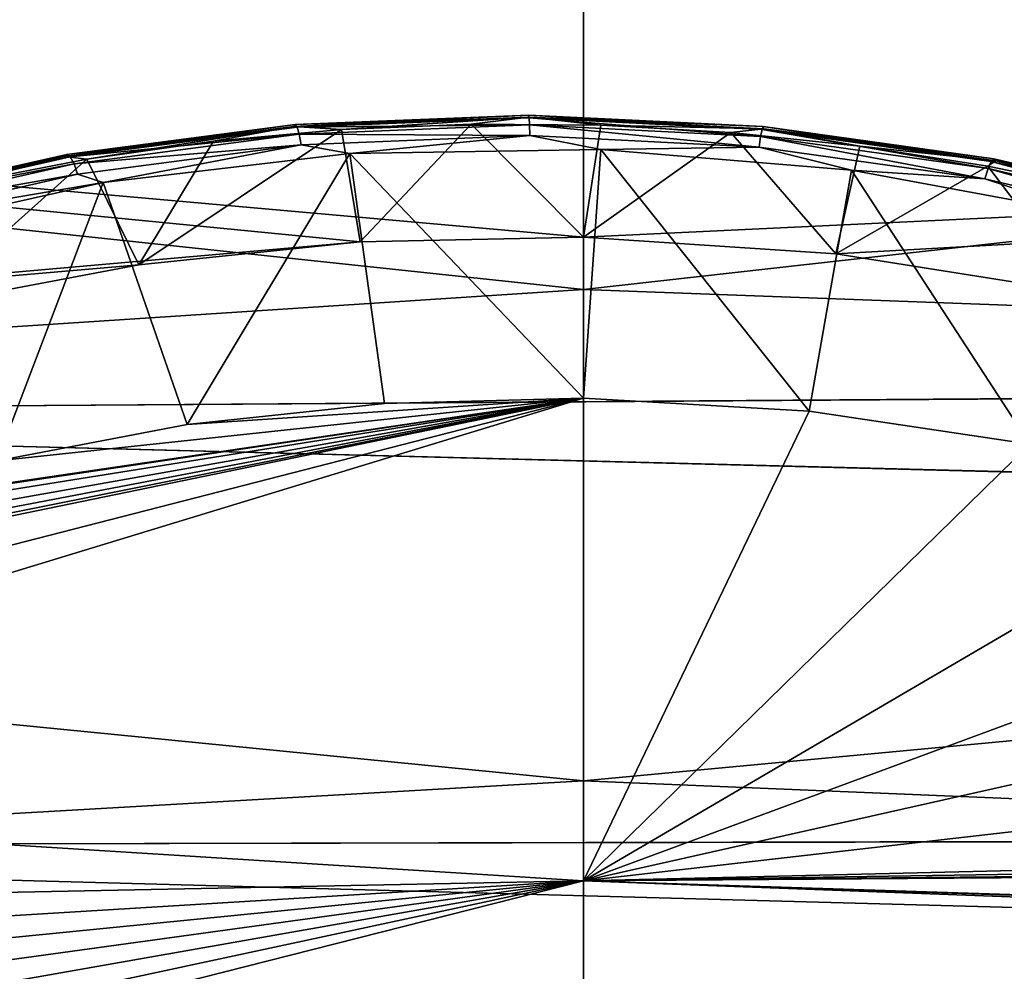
# Model space of a CAD drawing. Header units: metres. Extents: x -31 to 116, y -84 to 84.
# Tile 291 of 656: x 19.76 to 25.5, y -50.27 to -44.72. Entities that reach past the tile are written whole.
import ezdxf

# ---------------------------------------------------------------- set-up
doc = ezdxf.new("R2010")
doc.units = ezdxf.units.M
doc.layers.add('solid_80010000GA_11_1', color=7, linetype='CONTINUOUS')

msp = doc.modelspace()

# ---------------------------------------------------------------- linework, layer by layer
at = {"layer": 'solid_80010000GA_11_1'}
for points in [[(44.944008, -44.94931, 41.513676), (44.944008, -41.494423, 44.967083), (23.04767, -42.828629, 43.16143)], [(23.04767, -45.987389, 39.7789), (23.04767, -42.828629, 43.16143), (5.595928, -44.432323, 41.173279)], [(44.944008, -44.94931, 41.513676), (23.04767, -42.828629, 43.16143), (23.04767, -45.987389, 39.7789)], [(5.595928, -44.432323, -41.173279), (23.04767, -43.16143, -42.828629), (23.04767, -46.293915, -39.421745)], [(44.944008, -43.836376, -42.687214), (23.04767, -46.293915, -39.421745), (23.04767, -43.16143, -42.828629)], [(44.944008, -43.836376, -42.687214), (44.944008, -47.10405, -39.051689), (23.04767, -46.293915, -39.421745)], [(12.5, -44.230812, -38.485485), (12.5, -47.021606, -35.020927), (103, -46.390305, -39.609806)], [(12.5, -44.230812, 38.485485), (20.001122, -44.28376, 38.723598), (103, -46.380795, 39.620941)], [(12.5, -47.021599, 35.020939), (12.5, -44.230812, 38.485485), (103, -46.380795, 39.620941)], [(20.001122, -44.28376, -38.723598), (12.5, -44.230812, -38.485485), (103, -46.390305, -39.609806)], [(103, -46.390305, -39.609806), (27.5, -44.336441, -38.961391), (20.001122, -44.28376, -38.723598)], [(20.001122, -44.28376, 38.723598), (27.5, -44.336441, 38.961391), (103, -46.380795, 39.620941)], [(5.595928, -47.434151, -37.67588), (5.595928, -44.432323, -41.173279), (23.04767, -46.293915, -39.421745)], [(21.746084, -46.015491, 39.712269), (5.595928, -44.432323, 41.173279), (5.595928, -47.434151, 37.675877)], [(21.746084, -46.015491, 39.712269), (23.04767, -45.987389, 39.7789), (5.595928, -44.432323, 41.173279)], [(44.944008, -44.94931, 41.513676), (23.04767, -45.987389, 39.7789), (24.518543, -46.084164, 39.706085)], [(44.944008, -44.94931, 41.513676), (24.518543, -46.084164, 39.706085), (25.965761, -46.31448, 39.476147)], [(22.728716, -45.275486, 38.904869), (22.726088, -45.287975, 38.97905), (21.35729, -45.342663, 38.860058)], [(22.728716, -45.275486, 38.904869), (21.35729, -45.342663, 38.860058), (21.366501, -45.329937, 38.786449)], [(21.35729, -45.342663, 38.860058), (22.726088, -45.287975, 38.97905), (21.637489, -45.360306, 38.960102)], [(22.728716, -45.275486, 38.904869), (21.366501, -45.329937, 38.786449), (22.731192, -45.291283, 38.831276)], [(21.366501, -45.329937, 38.786449), (21.378006, -45.345398, 38.71365), (22.731192, -45.291283, 38.831276)], [(22.731192, -45.291283, 38.831276), (21.378006, -45.345398, 38.71365), (22.733156, -45.333271, 38.768791)], [(22.726088, -45.287975, 38.97905), (22.391748, -45.32872, 39.027317), (21.637489, -45.360306, 38.960102)], [(22.726088, -45.287975, 38.97905), (23.149021, -45.334343, 39.050949), (22.391748, -45.32872, 39.027317)], [(24.095299, -45.343243, 38.880112), (22.726088, -45.287975, 38.97905), (22.728716, -45.275486, 38.904869)], [(22.726088, -45.287975, 38.97905), (24.099289, -45.355652, 38.954208), (23.149021, -45.334343, 39.050949)], [(24.095299, -45.343243, 38.880112), (24.099289, -45.355652, 38.954208), (22.726088, -45.287975, 38.97905)], [(22.728716, -45.275486, 38.904869), (22.731192, -45.291283, 38.831276), (24.088707, -45.358967, 38.806801)], [(24.095299, -45.343243, 38.880112), (22.728716, -45.275486, 38.904869), (24.088707, -45.358967, 38.806801)], [(22.731192, -45.291283, 38.831276), (22.733156, -45.333271, 38.768791), (24.080439, -45.400738, 38.744736)], [(24.088707, -45.358967, 38.806801), (22.731192, -45.291283, 38.831276), (24.080439, -45.400738, 38.744736)], [(21.366501, -45.329937, 38.786449), (21.35729, -45.342663, 38.860058), (20.018948, -45.517925, 38.598755)], [(21.366501, -45.329937, 38.786449), (20.018948, -45.517925, 38.598755), (20.034752, -45.504787, 38.526394)], [(20.018948, -45.517925, 38.598755), (21.35729, -45.342663, 38.860058), (20.15206, -45.532764, 38.696587)], [(21.366501, -45.329937, 38.786449), (20.034752, -45.504787, 38.526394), (21.378006, -45.345398, 38.71365)], [(20.034752, -45.504787, 38.526394), (20.055162, -45.519501, 38.45546), (21.378006, -45.345398, 38.71365)], [(21.378006, -45.345398, 38.71365), (20.055162, -45.519501, 38.45546), (21.390173, -45.386997, 38.652069)], [(21.35729, -45.342663, 38.860058), (20.889627, -45.428555, 38.849812), (20.15206, -45.532764, 38.696587)], [(21.35729, -45.342663, 38.860058), (21.637489, -45.360306, 38.960102), (20.889627, -45.428555, 38.849812)], [(21.378006, -45.345398, 38.71365), (21.390173, -45.386997, 38.652069), (22.733156, -45.333271, 38.768791)], [(22.733156, -45.333271, 38.768791), (21.390173, -45.386997, 38.652069), (22.734335, -45.395332, 38.726234)], [(22.391748, -45.32872, 39.027317), (21.746084, -46.015491, 39.712269), (21.637489, -45.360306, 38.960102)], [(22.391748, -45.32872, 39.027317), (23.04767, -45.987389, 39.7789), (21.746084, -46.015491, 39.712269)], [(23.149021, -45.334343, 39.050949), (23.04767, -45.987389, 39.7789), (22.391748, -45.32872, 39.027317)], [(22.733156, -45.333271, 38.768791), (22.734335, -45.395332, 38.726234), (24.071678, -45.462479, 38.702671)], [(24.080439, -45.400738, 38.744736), (22.733156, -45.333271, 38.768791), (24.071678, -45.462479, 38.702671)], [(23.905787, -45.377434, 39.030655), (23.04767, -45.987389, 39.7789), (23.149021, -45.334343, 39.050949)], [(24.099289, -45.355652, 38.954208), (23.905787, -45.377434, 39.030655), (23.149021, -45.334343, 39.050949)], [(24.095299, -45.343243, 38.880112), (24.088707, -45.358967, 38.806801), (25.424662, -45.54623, 38.640812)], [(25.440268, -45.530998, 38.712772), (24.099289, -45.355652, 38.954208), (24.095299, -45.343243, 38.880112)], [(25.440268, -45.530998, 38.712772), (24.095299, -45.343243, 38.880112), (25.424662, -45.54623, 38.640812)], [(20.055162, -45.519501, 38.45546), (20.077293, -45.560116, 38.396088), (21.390173, -45.386997, 38.652069)], [(21.390173, -45.386997, 38.652069), (20.077293, -45.560116, 38.396088), (21.401272, -45.448677, 38.610394)], [(21.637489, -45.360306, 38.960102), (21.746084, -46.015491, 39.712269), (20.454863, -46.149815, 39.523384)], [(21.637489, -45.360306, 38.960102), (20.454863, -46.149815, 39.523384), (20.889627, -45.428555, 38.849812)], [(21.390173, -45.386997, 38.652069), (21.401272, -45.448677, 38.610394), (22.734335, -45.395332, 38.726234)], [(22.734335, -45.395332, 38.726234), (21.401272, -45.448677, 38.610394), (21.684559, -45.500145, 38.629868)], [(22.734335, -45.395332, 38.726234), (21.684559, -45.500145, 38.629868), (23.148972, -45.476292, 38.717255)], [(24.071678, -45.462479, 38.702671), (22.734335, -45.395332, 38.726234), (23.148972, -45.476292, 38.717255)], [(23.905787, -45.377434, 39.030655), (24.518543, -46.084164, 39.706085), (23.04767, -45.987389, 39.7789)], [(24.099289, -45.355652, 38.954208), (24.658516, -45.45723, 38.966587), (23.905787, -45.377434, 39.030655)], [(24.658516, -45.45723, 38.966587), (24.518543, -46.084164, 39.706085), (23.905787, -45.377434, 39.030655)], [(24.080439, -45.400738, 38.744736), (24.071678, -45.462479, 38.702671), (25.387915, -45.647934, 38.540253)], [(24.088707, -45.358967, 38.806801), (24.080439, -45.400738, 38.744736), (25.40634, -45.587193, 38.580479)], [(25.40634, -45.587193, 38.580479), (24.080439, -45.400738, 38.744736), (25.387915, -45.647934, 38.540253)], [(25.424662, -45.54623, 38.640812), (24.088707, -45.358967, 38.806801), (25.40634, -45.587193, 38.580479)], [(24.099289, -45.355652, 38.954208), (25.450964, -45.54351, 38.786098), (24.658516, -45.45723, 38.966587)], [(25.440268, -45.530998, 38.712772), (25.450964, -45.54351, 38.786098), (24.099289, -45.355652, 38.954208)], [(20.077293, -45.560116, 38.396088), (20.097994, -45.620728, 38.35664), (21.401272, -45.448677, 38.610394)], [(21.401272, -45.448677, 38.610394), (20.097994, -45.620728, 38.35664), (20.247833, -45.669327, 38.37534)], [(20.889627, -45.428555, 38.849812), (20.454863, -46.149815, 39.523384), (20.15206, -45.532764, 38.696587)], [(21.401272, -45.448677, 38.610394), (20.247833, -45.669327, 38.37534), (21.684559, -45.500145, 38.629868)], [(24.071678, -45.462479, 38.702671), (23.148972, -45.476292, 38.717255), (24.609509, -45.597797, 38.636543)], [(25.387915, -45.647934, 38.540253), (24.071678, -45.462479, 38.702671), (24.609509, -45.597797, 38.636543)], [(25.404438, -45.573208, 38.858887), (24.518543, -46.084164, 39.706085), (24.658516, -45.45723, 38.966587)], [(25.450964, -45.54351, 38.786098), (25.404438, -45.573208, 38.858887), (24.658516, -45.45723, 38.966587)], [(20.018948, -45.517925, 38.598755), (19.428644, -45.672356, 38.500454), (18.723507, -45.846756, 38.261448)], [(18.736059, -45.807785, 38.19883), (20.018948, -45.517925, 38.598755), (18.723507, -45.846756, 38.261448)], [(20.034752, -45.504787, 38.526394), (20.018948, -45.517925, 38.598755), (18.736059, -45.807785, 38.19883)], [(20.034752, -45.504787, 38.526394), (18.736059, -45.807785, 38.19883), (18.758497, -45.794014, 38.12841)], [(20.034752, -45.504787, 38.526394), (18.758497, -45.794014, 38.12841), (20.055162, -45.519501, 38.45546)], [(18.758497, -45.794014, 38.12841), (18.787598, -45.807594, 38.060425), (20.055162, -45.519501, 38.45546)], [(20.055162, -45.519501, 38.45546), (18.787598, -45.807594, 38.060425), (20.077293, -45.560116, 38.396088)], [(20.018948, -45.517925, 38.598755), (20.15206, -45.532764, 38.696587), (19.428644, -45.672356, 38.500454)], [(21.684559, -45.500145, 38.629868), (20.247833, -45.669327, 38.37534), (20.736982, -47.081268, 38.416321)], [(21.684559, -45.500145, 38.629868), (20.736982, -47.081268, 38.416321), (21.886719, -46.958076, 38.596848)], [(23.148972, -45.476292, 38.717255), (21.684559, -45.500145, 38.629868), (23.04767, -46.927025, 38.665939)], [(21.684559, -45.500145, 38.629868), (21.886719, -46.958076, 38.596848), (23.04767, -46.927025, 38.665939)], [(23.148972, -45.476292, 38.717255), (23.04767, -46.927025, 38.665939), (24.362532, -47.003189, 38.609482)], [(24.609509, -45.597797, 38.636543), (23.148972, -45.476292, 38.717255), (24.362532, -47.003189, 38.609482)], [(18.787598, -45.807594, 38.060425), (18.819248, -45.846626, 38.004498), (20.077293, -45.560116, 38.396088)], [(20.077293, -45.560116, 38.396088), (18.819248, -45.846626, 38.004498), (20.097994, -45.620728, 38.35664)], [(20.15206, -45.532764, 38.696587), (20.454863, -46.149815, 39.523384), (19.199436, -46.386986, 39.213951)], [(20.15206, -45.532764, 38.696587), (19.199436, -46.386986, 39.213951), (19.428644, -45.672356, 38.500454)], [(25.404438, -45.573208, 38.858887), (25.965761, -46.31448, 39.476147), (24.518543, -46.084164, 39.706085)], [(25.450964, -45.54351, 38.786098), (26.139641, -45.724751, 38.707447), (25.404438, -45.573208, 38.858887)], [(26.139641, -45.724751, 38.707447), (25.965761, -46.31448, 39.476147), (25.404438, -45.573208, 38.858887)], [(25.424662, -45.54623, 38.640812), (25.40634, -45.587193, 38.580479), (26.685823, -45.887108, 38.278343)], [(25.440268, -45.530998, 38.712772), (25.424662, -45.54623, 38.640812), (26.713816, -45.847523, 38.335678)], [(26.713816, -45.847523, 38.335678), (25.424662, -45.54623, 38.640812), (26.685823, -45.887108, 38.278343)], [(26.738289, -45.833214, 38.405209), (25.450964, -45.54351, 38.786098), (25.440268, -45.530998, 38.712772)], [(26.738289, -45.833214, 38.405209), (25.440268, -45.530998, 38.712772), (26.713816, -45.847523, 38.335678)], [(25.450964, -45.54351, 38.786098), (26.755802, -45.846066, 38.477043), (26.139641, -45.724751, 38.707447)], [(26.738289, -45.833214, 38.405209), (26.755802, -45.846066, 38.477043), (25.450964, -45.54351, 38.786098)], [(18.819248, -45.846626, 38.004498), (18.848974, -45.905571, 37.968525), (20.097994, -45.620728, 38.35664)], [(20.097994, -45.620728, 38.35664), (18.848974, -45.905571, 37.968525), (20.247833, -45.669327, 38.37534)], [(24.609509, -45.597797, 38.636543), (24.362532, -47.003189, 38.609482), (25.650682, -47.19437, 38.41119)], [(26.03763, -45.861065, 38.387989), (24.609509, -45.597797, 38.636543), (25.650682, -47.19437, 38.41119)], [(25.387915, -45.647934, 38.540253), (24.609509, -45.597797, 38.636543), (26.03763, -45.861065, 38.387989)], [(25.40634, -45.587193, 38.580479), (25.387915, -45.647934, 38.540253), (26.658283, -45.946236, 38.241234)], [(26.685823, -45.887108, 38.278343), (25.40634, -45.587193, 38.580479), (26.658283, -45.946236, 38.241234)], [(18.848974, -45.905571, 37.968525), (18.872549, -45.975681, 37.957546), (20.247833, -45.669327, 38.37534)], [(20.247833, -45.669327, 38.37534), (18.872549, -45.975681, 37.957546), (19.627762, -47.292301, 38.127922)], [(20.247833, -45.669327, 38.37534), (19.627762, -47.292301, 38.127922), (20.736982, -47.081268, 38.416321)], [(26.658283, -45.946236, 38.241234), (25.387915, -45.647934, 38.540253), (26.03763, -45.861065, 38.387989)], [(20.454863, -46.149815, 39.523384), (21.746084, -46.015491, 39.712269), (5.595928, -47.434151, 37.675877)], [(19.199436, -46.386986, 39.213951), (20.454863, -46.149815, 39.523384), (5.595928, -47.434151, 37.675877)], [(5.595928, -47.434151, -37.67588), (23.04767, -46.293915, -39.421745), (23.04767, -49.158199, -35.786476)], [(44.944008, -47.10405, -39.051689), (23.04767, -49.158199, -35.786476), (23.04767, -46.293915, -39.421745)], [(12.5, -47.021599, 35.020939), (103, -46.380795, 39.620941), (103, -49.348675, 35.856754)], [(12.5, -47.021606, -35.020927), (103, -49.354969, -35.848087), (103, -46.390305, -39.609806)], [(15.388331, -49.26173, 35.440407), (23.04767, -49.742542, 34.969704), (23.04767, -46.927025, 38.665939)], [(16.182812, -48.689629, 36.240772), (15.388331, -49.26173, 35.440407), (23.04767, -46.927025, 38.665939)], [(17.196306, -48.133003, 37.000572), (16.182812, -48.689629, 36.240772), (23.04767, -46.927025, 38.665939)], [(17.274393, -48.084301, 37.065746), (17.196306, -48.133003, 37.000572), (23.04767, -46.927025, 38.665939)], [(17.336506, -48.017685, 37.153465), (17.274393, -48.084301, 37.065746), (23.04767, -46.927025, 38.665939)], [(17.375599, -47.932709, 37.263943), (17.336506, -48.017685, 37.153465), (23.04767, -46.927025, 38.665939)], [(17.38287, -47.83223, 37.393021), (17.375599, -47.932709, 37.263943), (23.04767, -46.927025, 38.665939)], [(17.38287, -47.83223, 37.393021), (23.04767, -46.927025, 38.665939), (18.452015, -47.612148, 37.698494)], [(23.04767, -46.927025, 38.665939), (18.574196, -47.58596, 37.734535), (18.452015, -47.612148, 37.698494)], [(23.04767, -46.927025, 38.665939), (19.627762, -47.292301, 38.127922), (18.574196, -47.58596, 37.734535)], [(23.04767, -46.927025, 38.665939), (20.736982, -47.081268, 38.416321), (19.627762, -47.292301, 38.127922)], [(23.04767, -46.927025, 38.665939), (21.886719, -46.958076, 38.596848), (20.736982, -47.081268, 38.416321)], [(24.362532, -47.003189, 38.609482), (23.04767, -46.927025, 38.665939), (23.04767, -49.742542, 34.969704)], [(25.650682, -47.19437, 38.41119), (24.362532, -47.003189, 38.609482), (23.04767, -49.742542, 34.969704)], [(12.5, -49.54129, 31.355318), (12.5, -47.021599, 35.020939), (103, -49.348675, 35.856754)], [(12.5, -47.021606, -35.020927), (12.5, -49.541309, -31.355293), (103, -49.354969, -35.848087)], [(44.944008, -47.10405, -39.051689), (44.944008, -50.069504, -35.169174), (23.04767, -49.158199, -35.786476)], [(26.886, -47.49464, 38.073769), (25.650682, -47.19437, 38.41119), (23.04767, -49.742542, 34.969704)], [(5.595928, -50.161377, -33.960369), (5.595928, -47.434151, -37.67588), (23.04767, -49.158199, -35.786476)], [(28.042988, -47.894379, 37.602394), (26.886, -47.49464, 38.073769), (23.04767, -49.742542, 34.969704)], [(29.099312, -48.381302, 37.004154), (28.042988, -47.894379, 37.602394), (23.04767, -49.742542, 34.969704)], [(30.034294, -48.940407, 36.288872), (29.099312, -48.381302, 37.004154), (23.04767, -49.742542, 34.969704)], [(30.830111, -49.555008, 35.468861), (30.034294, -48.940407, 36.288872), (23.04767, -49.742542, 34.969704)], [(5.595928, -50.161377, -33.960369), (23.04767, -49.158199, -35.786476), (23.04767, -51.737694, -31.943884)], [(44.944008, -50.069504, -35.169174), (23.04767, -51.737694, -31.943884), (23.04767, -49.158199, -35.786476)], [(15.388331, -49.26173, 35.440407), (14.707424, -49.909691, 34.505821), (23.04767, -49.742542, 34.969704)], [(12.5, -49.54129, 31.355318), (103, -49.348675, 35.856754), (103, -52.012264, 31.870413)], [(12.5, -49.541309, -31.355293), (103, -52.015404, -31.86529), (103, -49.354969, -35.848087)], [(12.5, -51.775623, 27.509621), (12.5, -49.54129, 31.355318), (103, -52.012264, 31.870413)], [(12.5, -49.541309, -31.355293), (12.5, -51.775642, -27.509588), (103, -52.015404, -31.86529)], [(30.926125, -49.621181, 35.379108), (30.830111, -49.555008, 35.468861), (23.04767, -49.742542, 34.969704)], [(31.03447, -49.663986, 35.322262), (30.926125, -49.621181, 35.379108), (23.04767, -49.742542, 34.969704)], [(31.149397, -49.683605, 35.298126), (31.03447, -49.663986, 35.322262), (23.04767, -49.742542, 34.969704)], [(32.325771, -50.039059, 34.82835), (31.149397, -49.683605, 35.298126), (23.04767, -49.742542, 34.969704)], [(13.715756, -52.10981, 31.058458), (23.04767, -52.267593, 31.069263), (23.04767, -49.742542, 34.969704)], [(13.748599, -51.740242, 31.671097), (13.715756, -52.10981, 31.058458), (23.04767, -49.742542, 34.969704)], [(13.83799, -51.36483, 32.278545), (13.748599, -51.740242, 31.671097), (23.04767, -49.742542, 34.969704)], [(13.980919, -50.990322, 32.870361), (13.83799, -51.36483, 32.278545), (23.04767, -49.742542, 34.969704)], [(14.173685, -50.62418, 33.43605), (13.980919, -50.990322, 32.870361), (23.04767, -49.742542, 34.969704)], [(14.411539, -50.268642, 33.973789), (14.173685, -50.62418, 33.43605), (23.04767, -49.742542, 34.969704)], [(14.707424, -49.909691, 34.505821), (14.411539, -50.268642, 33.973789), (23.04767, -49.742542, 34.969704)], [(32.017227, -50.078793, 34.761749), (23.04767, -49.742542, 34.969704), (23.04767, -52.267593, 31.069263)], [(32.157597, -50.047649, 34.810863), (32.325771, -50.039059, 34.82835), (23.04767, -49.742542, 34.969704)], [(32.017227, -50.078793, 34.761749), (32.157597, -50.047649, 34.810863), (23.04767, -49.742542, 34.969704)], [(44.944008, -50.069504, -35.169174), (44.944008, -52.713673, -31.065969), (23.04767, -51.737694, -31.943884)], [(32.009735, -50.081379, 34.757793), (32.017227, -50.078793, 34.761749), (23.04767, -52.267593, 31.069263)], [(31.868736, -50.150757, 34.65329), (32.009735, -50.081379, 34.757793), (23.04767, -52.267593, 31.069263)], [(5.595928, -52.598217, -30.048264), (5.595928, -50.161377, -33.960369), (23.04767, -51.737694, -31.943884)], [(31.809341, -50.19482, 34.587605), (31.868736, -50.150757, 34.65329), (23.04767, -52.267593, 31.069263)], [(31.760071, -50.243858, 34.514812), (31.809341, -50.19482, 34.587605), (23.04767, -52.267593, 31.069263)], [(31.722956, -50.296093, 34.4375), (31.760071, -50.243858, 34.514812), (23.04767, -52.267593, 31.069263)]]:
    msp.add_3dface(points, dxfattribs=at)

doc.saveas('drawing.dxf')
